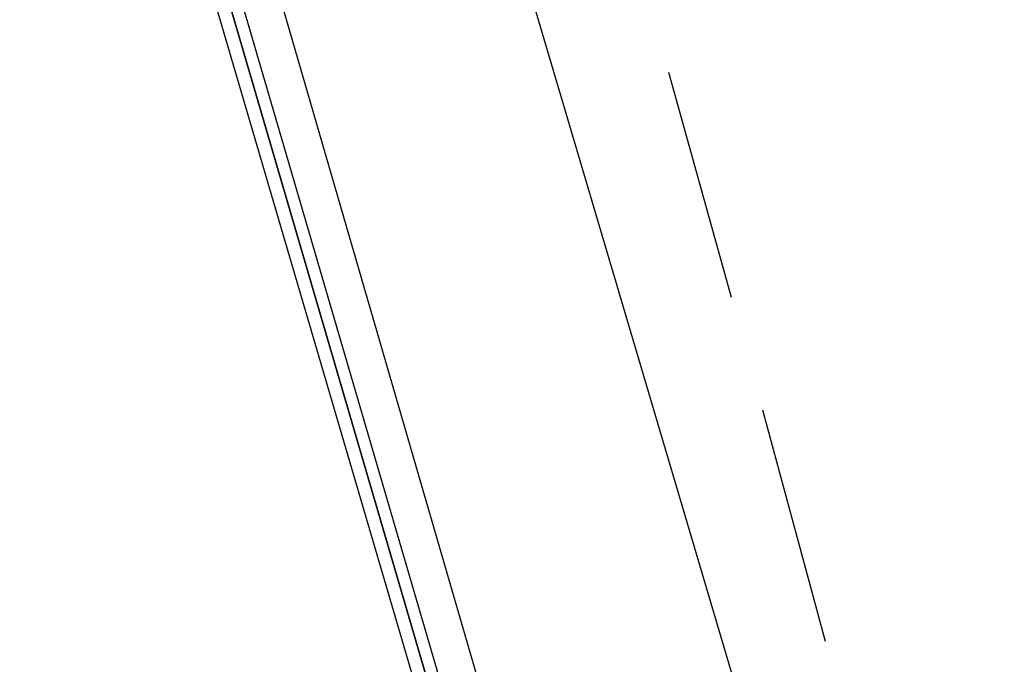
# Model space of a CAD drawing. Header units: feet. Extents: x -79 to 198, y -22 to 181.
# Tile 326 of 656: x 15.07 to 17.17, y 45.16 to 46.53. Entities that reach past the tile are written whole.
import ezdxf

# ---------------------------------------------------------------- set-up
doc = ezdxf.new("R2010")
doc.units = ezdxf.units.FT
doc.layers.add('A-LINEA', color=7, linetype='CONTINUOUS')

msp = doc.modelspace()

# ---------------------------------------------------------------- linework, layer by layer
at = {"layer": 'A-LINEA'}
for p, q in [((15.07, 48.4907), (17.1689, 41.2494)), ((15.07, 48.4907), (17.1689, 41.2494)), ((17.0533, 43.5644), (16, 47.1244)), ((17.0533, 43.5644), (16, 47.1244)), ((16.4533, 46.4178), (16.5867, 45.9378)), ((16.4533, 46.4178), (16.5867, 45.9378)), ((16.6533, 45.6978), (16.7867, 45.2044)), ((16.6533, 45.6978), (16.7867, 45.2044))]:
    msp.add_line(p, q, dxfattribs=at)
for points in [[(16.4533, 43.2711), (15.3467, 47.0444), (15.3467, 47.0578), (15.3733, 47.0578), (16.48, 43.2711), (16.4667, 43.2578), (16.4533, 43.2711)], [(16.4533, 43.2711), (15.3467, 47.0444), (15.3467, 47.0578), (15.3733, 47.0578), (16.48, 43.2711), (16.4667, 43.2578), (16.4533, 43.2711)], [(16.48, 43.2711), (15.3733, 47.0578), (15.3867, 47.0578), (15.4, 47.0578), (16.5067, 43.2711), (16.48, 43.2711)], [(16.48, 43.2711), (15.3733, 47.0578), (15.3867, 47.0578), (15.4, 47.0578), (16.5067, 43.2711), (16.48, 43.2711)]]:
    msp.add_lwpolyline(points, dxfattribs=at)

doc.saveas('drawing.dxf')
